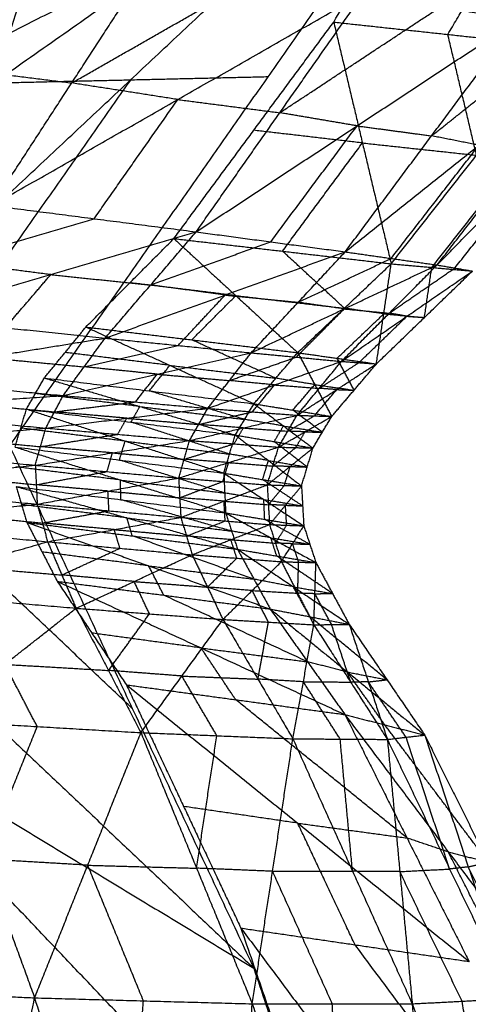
# Model space of a CAD drawing. Header units: millimetres. Extents: x -106 to 110, y -96 to 120.
# Tile 723 of 1020: x 106.776 to 107.503, y -0.781 to 0.817. Entities that reach past the tile are written whole.
import ezdxf

# ---------------------------------------------------------------- set-up
doc = ezdxf.new("R2010")
doc.units = ezdxf.units.MM
doc.header["$MEASUREMENT"] = 0
doc.layers.add('Default', color=7, linetype='Continuous', true_color=0x000000)

msp = doc.modelspace()

# ---------------------------------------------------------------- linework, layer by layer
at = {"layer": 'Default'}
for points in [[(106.7326, 0.7139, 11.9338), (106.9098, 1.2594, 11.4559), (107.087, 1.8049, 10.978)], [(107.2849, 0.8132, 12.0702), (107.5206, 1.2096, 11.8016), (107.7562, 1.6059, 11.533)], [(105.8698, 0.1086, 12.1525), (106.7326, 0.7139, 11.9338), (107.5954, 1.3193, 11.7151)], [(106.3145, 0.1188, 12.4182), (106.955, 0.719, 12.0666), (107.5954, 1.3193, 11.7151)], [(106.7614, 0.129, 12.6869), (107.1784, 0.7242, 12.201), (107.5954, 1.3193, 11.7151)], [(107.4701, 0.7932, 12.2155), (107.5879, 0.9914, 12.0812), (107.7057, 1.1896, 11.9469)], [(106.3166, 0.5675, 13.7347), (106.6529, 0.7404, 13.6453), (106.9892, 0.9133, 13.556)], [(106.7307, 0.5156, 13.65), (106.8599, 0.7144, 13.603), (106.9892, 0.9133, 13.556)], [(106.8599, 0.7144, 13.603), (107.0106, 0.8004, 13.536), (107.1612, 0.8864, 13.469)], [(106.7307, 0.5156, 13.65), (107.032, 0.6875, 13.5161), (107.3332, 0.8595, 13.3821)], [(107.0618, 0.4728, 13.5178), (107.1975, 0.6661, 13.45), (107.3332, 0.8595, 13.3821)], [(107.3332, 0.8595, 13.3821), (107.4585, 0.8381, 13.2793), (107.5838, 0.8167, 13.1765)], [(107.1975, 0.6661, 13.45), (107.328, 0.7521, 13.3646), (107.4585, 0.8381, 13.2793)], [(107.0618, 0.4728, 13.5178), (107.3228, 0.6448, 13.3472), (107.5838, 0.8167, 13.1765)], [(107.3036, 0.4404, 13.3532), (107.4437, 0.6286, 13.2648), (107.5838, 0.8167, 13.1765)], [(107.0256, 0.4619, 12.3748), (107.1552, 0.6376, 12.2225), (107.2849, 0.8132, 12.0702)], [(107.2849, 0.8132, 12.0702), (107.3315, 0.6171, 12.3596), (107.3782, 0.421, 12.6489)], [(107.2849, 0.8132, 12.0702), (107.4701, 0.7932, 12.2155), (107.6553, 0.7732, 12.3609)], [(107.4437, 0.6286, 13.2648), (107.5522, 0.7151, 13.1658), (107.6608, 0.8016, 13.0668)], [(107.3036, 0.4404, 13.3532), (107.5206, 0.6134, 13.1551), (107.7377, 0.7865, 12.9571)], [(107.4527, 0.4191, 13.1714), (107.5952, 0.6028, 13.0642), (107.7377, 0.7865, 12.9571)], [(107.5167, 0.5971, 12.5049), (107.4934, 0.6952, 12.3602), (107.4701, 0.7932, 12.2155)], [(107.3782, 0.421, 12.6489), (107.5167, 0.5971, 12.5049), (107.6553, 0.7732, 12.3609)], [(107.4527, 0.4191, 13.1714), (107.6243, 0.5943, 12.9558), (107.7959, 0.7694, 12.7403)], [(106.6529, 0.7404, 13.6453), (106.7564, 0.7274, 13.6242), (106.8599, 0.7144, 13.603)], [(106.955, 0.719, 12.0666), (106.7465, 0.4215, 12.3096), (106.538, 0.1239, 12.5525)], [(106.955, 0.719, 12.0666), (106.8438, 0.7165, 12.0002), (106.7326, 0.7139, 11.9338)], [(107.1784, 0.7242, 12.201), (107.0667, 0.7216, 12.1338), (106.955, 0.719, 12.0666)], [(107.032, 0.6875, 13.5161), (106.946, 0.701, 13.5595), (106.8599, 0.7144, 13.603)], [(106.8963, 0.4942, 13.5839), (106.9641, 0.5908, 13.55), (107.032, 0.6875, 13.5161)], [(107.032, 0.6875, 13.5161), (107.1148, 0.6768, 13.483), (107.1975, 0.6661, 13.45)], [(107.3228, 0.6448, 13.3472), (107.2602, 0.6555, 13.3986), (107.1975, 0.6661, 13.45)], [(107.1827, 0.4566, 13.4355), (107.2528, 0.5507, 13.3913), (107.3228, 0.6448, 13.3472)], [(107.3228, 0.6448, 13.3472), (107.3833, 0.6367, 13.306), (107.4437, 0.6286, 13.2648)], [(107.3315, 0.6171, 12.3596), (107.2434, 0.6273, 12.291), (107.1552, 0.6376, 12.2225)], [(107.5206, 0.6134, 13.1551), (107.4822, 0.621, 13.21), (107.4437, 0.6286, 13.2648)], [(107.2019, 0.4415, 12.5119), (107.2667, 0.5293, 12.4357), (107.3315, 0.6171, 12.3596)], [(107.3315, 0.6171, 12.3596), (107.4241, 0.6071, 12.4322), (107.5167, 0.5971, 12.5049)], [(107.3781, 0.4297, 13.2623), (107.4494, 0.5216, 13.2087), (107.5206, 0.6134, 13.1551)], [(107.4441, 0.4151, 12.8177), (107.5134, 0.5031, 12.7457), (107.5827, 0.5912, 12.6737)], [(107.4814, 0.4141, 13.0789), (107.5528, 0.5042, 13.0174), (107.6243, 0.5943, 12.9558)], [(106.7307, 0.5156, 13.65), (106.8963, 0.4942, 13.5839), (107.0618, 0.4728, 13.5178)], [(106.6603, 0.4248, 13.6766), (106.7783, 0.4595, 13.6303), (106.8963, 0.4942, 13.5839)], [(106.59, 0.3341, 13.7032), (106.8259, 0.4034, 13.6105), (107.0618, 0.4728, 13.5178)], [(106.9141, 0.3004, 13.5944), (106.9879, 0.3866, 13.5561), (107.0618, 0.4728, 13.5178)], [(107.0618, 0.4728, 13.5178), (107.1827, 0.4566, 13.4355), (107.3036, 0.4404, 13.3532)], [(106.8829, 0.3184, 12.549), (106.9542, 0.3902, 12.4619), (107.0256, 0.4619, 12.3748)], [(106.9879, 0.3866, 13.5561), (107.0853, 0.4216, 13.4958), (107.1827, 0.4566, 13.4355)], [(107.0256, 0.4619, 12.3748), (107.1261, 0.3694, 12.5937), (107.2265, 0.2768, 12.8126)], [(107.0256, 0.4619, 12.3748), (107.2019, 0.4415, 12.5119), (107.3782, 0.421, 12.6489)], [(106.9141, 0.3004, 13.5944), (107.1088, 0.3704, 13.4738), (107.3036, 0.4404, 13.3532)], [(107.1509, 0.2765, 13.4529), (107.2272, 0.3585, 13.403), (107.3036, 0.4404, 13.3532)], [(107.3023, 0.3489, 12.7308), (107.2521, 0.3952, 12.6213), (107.2019, 0.4415, 12.5119)], [(107.3036, 0.4404, 13.3532), (107.3781, 0.4297, 13.2623), (107.4527, 0.4191, 13.1714)], [(106.8259, 0.4034, 13.6105), (106.7431, 0.4141, 13.6435), (106.6603, 0.4248, 13.6766)], [(107.1509, 0.2765, 13.4529), (107.3018, 0.3478, 13.3121), (107.4527, 0.4191, 13.1714)], [(107.2265, 0.2768, 12.8126), (107.3023, 0.3489, 12.7308), (107.3782, 0.421, 12.6489)], [(107.2272, 0.3585, 13.403), (107.3027, 0.3941, 13.3327), (107.3781, 0.4297, 13.2623)], [(107.2974, 0.2626, 13.2924), (107.375, 0.3409, 13.2319), (107.4527, 0.4191, 13.1714)], [(107.3542, 0.2586, 13.1257), (107.3662, 0.3398, 12.8873), (107.3782, 0.421, 12.6489)], [(107.3782, 0.421, 12.6489), (107.4441, 0.4151, 12.8177), (107.5101, 0.4092, 12.9865)], [(107.4527, 0.4191, 13.1714), (107.4814, 0.4141, 13.0789), (107.5101, 0.4092, 12.9865)], [(106.752, 0.3173, 13.6488), (106.789, 0.3603, 13.6296), (106.8259, 0.4034, 13.6105)], [(106.8259, 0.4034, 13.6105), (106.9069, 0.395, 13.5833), (106.9879, 0.3866, 13.5561)], [(107.2974, 0.2626, 13.2924), (107.4037, 0.3359, 13.1394), (107.5101, 0.4092, 12.9865)], [(107.3542, 0.2586, 13.1257), (107.4321, 0.3339, 13.0561), (107.5101, 0.4092, 12.9865)], [(107.375, 0.3409, 13.2319), (107.4282, 0.3775, 13.1554), (107.4814, 0.4141, 13.0789)], [(107.4321, 0.3339, 13.0561), (107.4381, 0.3745, 12.9369), (107.4441, 0.4151, 12.8177)], [(107.1261, 0.3694, 12.5937), (107.0401, 0.3798, 12.5278), (106.9542, 0.3902, 12.4619)], [(107.1088, 0.3704, 13.4738), (107.0484, 0.3785, 13.515), (106.9879, 0.3866, 13.5561)], [(107.0325, 0.2885, 13.5237), (107.0707, 0.3294, 13.4987), (107.1088, 0.3704, 13.4738)], [(107.0547, 0.2976, 12.6808), (107.0904, 0.3335, 12.6373), (107.1261, 0.3694, 12.5937)], [(107.1088, 0.3704, 13.4738), (107.168, 0.3644, 13.4384), (107.2272, 0.3585, 13.403)], [(107.1261, 0.3694, 12.5937), (107.2142, 0.3591, 12.6622), (107.3023, 0.3489, 12.7308)], [(107.3018, 0.3478, 13.3121), (107.2645, 0.3531, 13.3576), (107.2272, 0.3585, 13.403)], [(107.2242, 0.2696, 13.3727), (107.263, 0.3087, 13.3424), (107.3018, 0.3478, 13.3121)], [(107.2904, 0.2677, 12.9692), (107.3283, 0.3037, 12.9282), (107.3662, 0.3398, 12.8873)], [(107.3018, 0.3478, 13.3121), (107.3384, 0.3443, 13.272), (107.375, 0.3409, 13.2319)], [(107.3662, 0.3398, 12.8873), (107.3343, 0.3443, 12.8091), (107.3023, 0.3489, 12.7308)], [(107.3258, 0.2606, 13.2091), (107.3648, 0.2983, 13.1742), (107.4037, 0.3359, 13.1394)], [(107.3662, 0.3398, 12.8873), (107.3991, 0.3368, 12.9717), (107.4321, 0.3339, 13.0561)], [(107.4037, 0.3359, 13.1394), (107.3894, 0.3384, 13.1857), (107.375, 0.3409, 13.2319)], [(107.4037, 0.3359, 13.1394), (107.4179, 0.3349, 13.0978), (107.4321, 0.3339, 13.0561)], [(106.59, 0.3341, 13.7032), (106.752, 0.3173, 13.6488), (106.9141, 0.3004, 13.5944)], [(106.8155, 0.2358, 12.629), (106.8492, 0.2771, 12.589), (106.8829, 0.3184, 12.549)], [(106.8829, 0.3184, 12.549), (107.0192, 0.2562, 12.7183), (107.1555, 0.1939, 12.8876)], [(106.8829, 0.3184, 12.549), (107.0547, 0.2976, 12.6808), (107.2265, 0.2768, 12.8126)], [(106.5255, 0.2376, 13.728), (106.7198, 0.269, 13.6612), (106.9141, 0.3004, 13.5944)], [(106.8461, 0.2072, 13.6298), (106.8801, 0.2538, 13.6121), (106.9141, 0.3004, 13.5944)], [(106.8801, 0.2538, 13.6121), (106.9563, 0.2712, 13.5679), (107.0325, 0.2885, 13.5237)], [(106.9141, 0.3004, 13.5944), (107.0325, 0.2885, 13.5237), (107.1509, 0.2765, 13.4529)], [(107.191, 0.2353, 12.8501), (107.1229, 0.2665, 12.7655), (107.0547, 0.2976, 12.6808)], [(106.8461, 0.2072, 13.6298), (106.9985, 0.2419, 13.5414), (107.1509, 0.2765, 13.4529)], [(107.0192, 0.2562, 12.7183), (106.9342, 0.2666, 12.6537), (106.8492, 0.2771, 12.589)], [(107.0805, 0.1864, 13.4988), (107.1157, 0.2315, 13.4758), (107.1509, 0.2765, 13.4529)], [(107.1509, 0.2765, 13.4529), (107.2242, 0.2696, 13.3727), (107.2974, 0.2626, 13.2924)], [(107.1555, 0.1939, 12.8876), (107.191, 0.2353, 12.8501), (107.2265, 0.2768, 12.8126)], [(107.2265, 0.2768, 12.8126), (107.2541, 0.225, 13.0011), (107.2817, 0.1733, 13.1895)], [(107.2265, 0.2768, 12.8126), (107.2904, 0.2677, 12.9692), (107.3542, 0.2586, 13.1257)], [(106.7198, 0.269, 13.6612), (106.7999, 0.2614, 13.6366), (106.8801, 0.2538, 13.6121)], [(106.9855, 0.2148, 12.7583), (107.0024, 0.2355, 12.7383), (107.0192, 0.2562, 12.7183)], [(107.0192, 0.2562, 12.7183), (107.1051, 0.2457, 12.7842), (107.191, 0.2353, 12.8501)], [(107.0805, 0.1864, 13.4988), (107.189, 0.2245, 13.3956), (107.2974, 0.2626, 13.2924)], [(107.1157, 0.2315, 13.4758), (107.1699, 0.2505, 13.4242), (107.2242, 0.2696, 13.3727)], [(107.2255, 0.1752, 13.3479), (107.2614, 0.2189, 13.3202), (107.2974, 0.2626, 13.2924)], [(107.2255, 0.1752, 13.3479), (107.2898, 0.2169, 13.2368), (107.3542, 0.2586, 13.1257)], [(107.2614, 0.2189, 13.3202), (107.2936, 0.2398, 13.2646), (107.3258, 0.2606, 13.2091)], [(107.2817, 0.1733, 13.1895), (107.318, 0.2159, 13.1576), (107.3542, 0.2586, 13.1257)], [(107.318, 0.2159, 13.1576), (107.3042, 0.2418, 13.0634), (107.2904, 0.2677, 12.9692)], [(107.2974, 0.2626, 13.2924), (107.3258, 0.2606, 13.2091), (107.3542, 0.2586, 13.1257)], [(106.9985, 0.2419, 13.5414), (106.9393, 0.2479, 13.5767), (106.8801, 0.2538, 13.6121)], [(106.9633, 0.1968, 13.5643), (106.9809, 0.2194, 13.5528), (106.9985, 0.2419, 13.5414)], [(106.9985, 0.2419, 13.5414), (107.0571, 0.2367, 13.5086), (107.1157, 0.2315, 13.4758)], [(106.5255, 0.2376, 13.728), (106.6858, 0.2224, 13.6789), (106.8461, 0.2072, 13.6298)], [(106.7865, 0.1852, 12.6611), (106.801, 0.2105, 12.6451), (106.8155, 0.2358, 12.629)], [(106.8155, 0.2358, 12.629), (106.9704, 0.1894, 12.7733), (107.1253, 0.1431, 12.9175)], [(106.8155, 0.2358, 12.629), (106.9855, 0.2148, 12.7583), (107.1555, 0.1939, 12.8876)], [(107.189, 0.2245, 13.3956), (107.1523, 0.228, 13.4357), (107.1157, 0.2315, 13.4758)], [(107.153, 0.1808, 13.4233), (107.171, 0.2027, 13.4095), (107.189, 0.2245, 13.3956)], [(107.189, 0.2245, 13.3956), (107.2252, 0.2217, 13.3579), (107.2614, 0.2189, 13.3202)], [(107.2541, 0.225, 13.0011), (107.2226, 0.2302, 12.9256), (107.191, 0.2353, 12.8501)], [(107.2186, 0.1836, 13.0385), (107.2364, 0.2043, 13.0198), (107.2541, 0.225, 13.0011)], [(107.2541, 0.225, 13.0011), (107.2861, 0.2205, 13.0793), (107.318, 0.2159, 13.1576)], [(106.9704, 0.1894, 12.7733), (106.8857, 0.2, 12.7092), (106.801, 0.2105, 12.6451)], [(107.1404, 0.1685, 12.9025), (107.063, 0.1917, 12.8304), (106.9855, 0.2148, 12.7583)], [(107.2536, 0.1743, 13.2687), (107.2717, 0.1956, 13.2528), (107.2898, 0.2169, 13.2368)], [(107.2898, 0.2169, 13.2368), (107.2756, 0.2179, 13.2785), (107.2614, 0.2189, 13.3202)], [(107.2898, 0.2169, 13.2368), (107.3039, 0.2164, 13.1972), (107.318, 0.2159, 13.1576)], [(106.4987, 0.1842, 13.738), (106.6724, 0.1957, 13.6839), (106.8461, 0.2072, 13.6298)], [(106.6724, 0.1957, 13.6839), (106.7522, 0.1883, 13.6604), (106.832, 0.1808, 13.6369)], [(106.8179, 0.1545, 13.644), (106.832, 0.1808, 13.6369), (106.8461, 0.2072, 13.6298)], [(106.832, 0.1808, 13.6369), (106.8977, 0.1888, 13.6006), (106.9633, 0.1968, 13.5643)], [(106.8461, 0.2072, 13.6298), (106.9633, 0.1968, 13.5643), (107.0805, 0.1864, 13.4988)], [(107.1253, 0.1431, 12.9175), (107.1404, 0.1685, 12.9025), (107.1555, 0.1939, 12.8876)], [(107.1555, 0.1939, 12.8876), (107.2034, 0.1579, 13.0513), (107.2512, 0.122, 13.2149)], [(107.1555, 0.1939, 12.8876), (107.2186, 0.1836, 13.0385), (107.2817, 0.1733, 13.1895)], [(106.4987, 0.1842, 13.738), (106.6583, 0.1693, 13.691), (106.8179, 0.1545, 13.644)], [(106.768, 0.1237, 12.677), (106.7772, 0.1544, 12.669), (106.7865, 0.1852, 12.6611)], [(106.7865, 0.1852, 12.6611), (106.9465, 0.1333, 12.7966), (107.1066, 0.0814, 12.932)], [(106.7865, 0.1852, 12.6611), (106.9559, 0.1641, 12.7893), (107.1253, 0.1431, 12.9175)], [(106.8179, 0.1545, 13.644), (106.9492, 0.1704, 13.5714), (107.0805, 0.1864, 13.4988)], [(106.9492, 0.1704, 13.5714), (106.8906, 0.1756, 13.6042), (106.832, 0.1808, 13.6369)], [(106.9559, 0.1641, 12.7893), (106.9632, 0.1768, 12.7813), (106.9704, 0.1894, 12.7733)], [(106.9704, 0.1894, 12.7733), (107.0554, 0.179, 12.8379), (107.1404, 0.1685, 12.9025)], [(107.0511, 0.1342, 13.5171), (107.0658, 0.1603, 13.5079), (107.0805, 0.1864, 13.4988)], [(107.0658, 0.1603, 13.5079), (107.1094, 0.1706, 13.4656), (107.153, 0.1808, 13.4233)], [(107.0805, 0.1864, 13.4988), (107.153, 0.1808, 13.4233), (107.2255, 0.1752, 13.3479)], [(107.2665, 0.1477, 13.2022), (107.2426, 0.1656, 13.1204), (107.2186, 0.1836, 13.0385)], [(106.9345, 0.1443, 13.5806), (106.9419, 0.1574, 13.576), (106.9492, 0.1704, 13.5714)], [(106.9492, 0.1704, 13.5714), (107.0075, 0.1654, 13.5397), (107.0658, 0.1603, 13.5079)], [(107.1159, 0.1122, 12.9248), (107.0359, 0.1382, 12.857), (106.9559, 0.1641, 12.7893)], [(107.0511, 0.1342, 13.5171), (107.1383, 0.1547, 13.4325), (107.2255, 0.1752, 13.3479)], [(107.1383, 0.1547, 13.4325), (107.1021, 0.1575, 13.4702), (107.0658, 0.1603, 13.5079)], [(107.2034, 0.1579, 13.0513), (107.1719, 0.1632, 12.9769), (107.1404, 0.1685, 12.9025)], [(107.1953, 0.1235, 13.3701), (107.2104, 0.1494, 13.359), (107.2255, 0.1752, 13.3479)], [(107.1953, 0.1235, 13.3701), (107.2385, 0.1484, 13.2798), (107.2817, 0.1733, 13.1895)], [(107.2104, 0.1494, 13.359), (107.232, 0.1618, 13.3138), (107.2536, 0.1743, 13.2687)], [(107.2255, 0.1752, 13.3479), (107.2536, 0.1743, 13.2687), (107.2817, 0.1733, 13.1895)], [(107.2512, 0.122, 13.2149), (107.2665, 0.1477, 13.2022), (107.2817, 0.1733, 13.1895)], [(106.4825, 0.1245, 13.7429), (106.6502, 0.1395, 13.6934), (106.8179, 0.1545, 13.644)], [(106.9465, 0.1333, 12.7966), (106.8619, 0.1439, 12.7328), (106.7772, 0.1544, 12.669)], [(106.8008, 0.0942, 13.6509), (106.8094, 0.1243, 13.6474), (106.8179, 0.1545, 13.644)], [(106.8094, 0.1243, 13.6474), (106.8719, 0.1343, 13.614), (106.9345, 0.1443, 13.5806)], [(106.8179, 0.1545, 13.644), (106.9345, 0.1443, 13.5806), (107.0511, 0.1342, 13.5171)], [(107.1232, 0.1289, 13.4436), (107.1308, 0.1418, 13.4381), (107.1383, 0.1547, 13.4325)], [(107.1383, 0.1547, 13.4325), (107.1744, 0.152, 13.3958), (107.2104, 0.1494, 13.359)], [(107.1883, 0.1325, 13.0662), (107.1958, 0.1452, 13.0587), (107.2034, 0.1579, 13.0513)], [(107.2034, 0.1579, 13.0513), (107.2349, 0.1528, 13.1267), (107.2665, 0.1477, 13.2022)], [(107.2385, 0.1484, 13.2798), (107.2245, 0.1489, 13.3194), (107.2104, 0.1494, 13.359)], [(107.2233, 0.1228, 13.2925), (107.2309, 0.1356, 13.2861), (107.2385, 0.1484, 13.2798)], [(107.2385, 0.1484, 13.2798), (107.2525, 0.148, 13.241), (107.2665, 0.1477, 13.2022)], [(106.6502, 0.1395, 13.6934), (106.7298, 0.1319, 13.6704), (106.8094, 0.1243, 13.6474)], [(106.8008, 0.0942, 13.6509), (106.926, 0.1142, 13.584), (107.0511, 0.1342, 13.5171)], [(106.9373, 0.1026, 12.8045), (106.9419, 0.1179, 12.8005), (106.9465, 0.1333, 12.7966)], [(106.9465, 0.1333, 12.7966), (107.0312, 0.1228, 12.8607), (107.1159, 0.1122, 12.9248)], [(107.0334, 0.0734, 13.5259), (107.0423, 0.1038, 13.5215), (107.0511, 0.1342, 13.5171)], [(107.0423, 0.1038, 13.5215), (107.0828, 0.1163, 13.4825), (107.1232, 0.1289, 13.4436)], [(107.0511, 0.1342, 13.5171), (107.1232, 0.1289, 13.4436), (107.1953, 0.1235, 13.3701)], [(107.1066, 0.0814, 12.932), (107.1159, 0.1122, 12.9248), (107.1253, 0.1431, 12.9175)], [(107.1253, 0.1431, 12.9175), (107.179, 0.1018, 13.0723), (107.2327, 0.0605, 13.2271)], [(107.1253, 0.1431, 12.9175), (107.1883, 0.1325, 13.0662), (107.2512, 0.122, 13.2149)], [(107.242, 0.0912, 13.221), (107.2151, 0.1119, 13.1436), (107.1883, 0.1325, 13.0662)], [(106.2745, 0.1121, 12.3933), (106.7149, -0.305, 12.202), (107.1553, -0.722, 12.0106)], [(106.4825, 0.1245, 13.7429), (106.6417, 0.1093, 13.6969), (106.8008, 0.0942, 13.6509)], [(106.9582, -0.3006, 12.3483), (106.7381, -0.0921, 12.4439), (106.5179, 0.1165, 12.5396)], [(106.7612, 0.1209, 12.6859), (106.9582, -0.3006, 12.3483), (107.1553, -0.722, 12.0106)], [(106.768, 0.1237, 12.677), (106.9373, 0.1026, 12.8045), (107.1066, 0.0814, 12.932)], [(106.768, 0.1237, 12.677), (106.9388, 0.0702, 12.7981), (107.1097, 0.0168, 12.9192)], [(106.926, 0.1142, 13.584), (106.8677, 0.1193, 13.6157), (106.8094, 0.1243, 13.6474)], [(106.9171, 0.0838, 13.5884), (106.9216, 0.099, 13.5862), (106.926, 0.1142, 13.584)], [(106.926, 0.1142, 13.584), (106.9841, 0.109, 13.5527), (107.0423, 0.1038, 13.5215)], [(107.0334, 0.0734, 13.5259), (107.1144, 0.0985, 13.448), (107.1953, 0.1235, 13.3701)], [(107.179, 0.1018, 13.0723), (107.1475, 0.107, 12.9985), (107.1159, 0.1122, 12.9248)], [(107.1771, 0.0623, 13.3807), (107.1862, 0.0929, 13.3754), (107.1953, 0.1235, 13.3701)], [(107.1771, 0.0623, 13.3807), (107.2142, 0.0921, 13.2978), (107.2512, 0.122, 13.2149)], [(107.1862, 0.0929, 13.3754), (107.2048, 0.1078, 13.3339), (107.2233, 0.1228, 13.2925)], [(107.1953, 0.1235, 13.3701), (107.2233, 0.1228, 13.2925), (107.2512, 0.122, 13.2149)], [(107.2327, 0.0605, 13.2271), (107.242, 0.0912, 13.221), (107.2512, 0.122, 13.2149)], [(105.7906, 0.1029, 12.1045), (106.4729, -0.3096, 12.0576), (107.1553, -0.722, 12.0106)], [(105.7906, 0.1029, 12.1045), (106.6307, -0.7813, 11.7607), (107.4707, -1.6655, 11.4168)], [(107.1081, 0.0491, 12.9256), (107.0227, 0.0758, 12.8651), (106.9373, 0.1026, 12.8045)], [(107.1144, 0.0985, 13.448), (107.0783, 0.1011, 13.4847), (107.0423, 0.1038, 13.5215)], [(107.1052, 0.0678, 13.4533), (107.1098, 0.0831, 13.4506), (107.1144, 0.0985, 13.448)], [(107.1144, 0.0985, 13.448), (107.1503, 0.0957, 13.4117), (107.1862, 0.0929, 13.3754)], [(107.1696, 0.0709, 13.0796), (107.1743, 0.0864, 13.0759), (107.179, 0.1018, 13.0723)], [(107.179, 0.1018, 13.0723), (107.2105, 0.0965, 13.1467), (107.242, 0.0912, 13.221)], [(106.485, 0.0621, 13.7377), (106.6429, 0.0781, 13.6943), (106.8008, 0.0942, 13.6509)], [(106.9388, 0.0702, 12.7981), (106.8539, 0.0809, 12.7344), (106.769, 0.0916, 12.6707)], [(106.8008, 0.0942, 13.6509), (106.8024, 0.0625, 13.6474), (106.8039, 0.0309, 13.6438)], [(106.8008, 0.0942, 13.6509), (106.9171, 0.0838, 13.5884), (107.0334, 0.0734, 13.5259)], [(106.8024, 0.0625, 13.6474), (106.8597, 0.0732, 13.6179), (106.9171, 0.0838, 13.5884)], [(107.1066, 0.0814, 12.932), (107.1081, 0.0491, 12.9256), (107.1097, 0.0168, 12.9192)], [(107.1066, 0.0814, 12.932), (107.1696, 0.0709, 13.0796), (107.2327, 0.0605, 13.2271)], [(107.1066, 0.0814, 12.932), (107.1715, 0.0386, 13.0738), (107.2364, -0.0042, 13.2155)], [(107.2142, 0.0921, 13.2978), (107.2002, 0.0925, 13.3366), (107.1862, 0.0929, 13.3754)], [(107.2049, 0.0614, 13.3039), (107.2095, 0.0768, 13.3008), (107.2142, 0.0921, 13.2978)], [(107.2142, 0.0921, 13.2978), (107.2281, 0.0917, 13.2594), (107.242, 0.0912, 13.221)], [(106.6429, 0.0781, 13.6943), (106.7226, 0.0703, 13.6708), (106.8024, 0.0625, 13.6474)], [(106.8039, 0.0309, 13.6438), (106.9186, 0.0522, 13.5849), (107.0334, 0.0734, 13.5259)], [(106.9398, 0.0382, 12.7918), (106.9393, 0.0542, 12.795), (106.9388, 0.0702, 12.7981)], [(106.9388, 0.0702, 12.7981), (107.0235, 0.0597, 12.8619), (107.1081, 0.0491, 12.9256)], [(107.0334, 0.0734, 13.5259), (107.0351, 0.0414, 13.5215), (107.0369, 0.0095, 13.5171)], [(107.0334, 0.0734, 13.5259), (107.1052, 0.0678, 13.4533), (107.1771, 0.0623, 13.3807)], [(107.0351, 0.0414, 13.5215), (107.0702, 0.0546, 13.4874), (107.1052, 0.0678, 13.4533)], [(107.2345, 0.0281, 13.2213), (107.2021, 0.0495, 13.1504), (107.1696, 0.0709, 13.0796)], [(106.485, 0.0621, 13.7377), (106.6444, 0.0465, 13.6908), (106.8039, 0.0309, 13.6438)], [(106.77, 0.0596, 12.6644), (106.7786, 0.0304, 12.648), (106.7873, 0.0012, 12.6316)], [(106.77, 0.0596, 12.6644), (106.9398, 0.0382, 12.7918), (107.1097, 0.0168, 12.9192)], [(106.77, 0.0596, 12.6644), (106.9494, 0.0087, 12.7758), (107.1289, -0.0422, 12.8873)], [(106.9186, 0.0522, 13.5849), (106.8605, 0.0573, 13.6161), (106.8024, 0.0625, 13.6474)], [(106.9186, 0.0522, 13.5849), (106.9769, 0.0468, 13.5532), (107.0351, 0.0414, 13.5215)], [(106.9204, 0.0202, 13.5805), (106.9195, 0.0362, 13.5827), (106.9186, 0.0522, 13.5849)], [(107.0369, 0.0095, 13.5171), (107.107, 0.0359, 13.4489), (107.1771, 0.0623, 13.3807)], [(107.1715, 0.0386, 13.0738), (107.1398, 0.0438, 12.9997), (107.1081, 0.0491, 12.9256)], [(107.1771, 0.0623, 13.3807), (107.1789, 0.0301, 13.3755), (107.1808, -0.0021, 13.3703)], [(107.1771, 0.0623, 13.3807), (107.2049, 0.0614, 13.3039), (107.2327, 0.0605, 13.2271)], [(107.1789, 0.0301, 13.3755), (107.1919, 0.0457, 13.3397), (107.2049, 0.0614, 13.3039)], [(107.1808, -0.0021, 13.3703), (107.2067, 0.0292, 13.2987), (107.2327, 0.0605, 13.2271)], [(107.2327, 0.0605, 13.2271), (107.2345, 0.0281, 13.2213), (107.2364, -0.0042, 13.2155)], [(107.1193, -0.0127, 12.9033), (107.0296, 0.0127, 12.8475), (106.9398, 0.0382, 12.7918)], [(107.107, 0.0359, 13.4489), (107.0711, 0.0387, 13.4852), (107.0351, 0.0414, 13.5215)], [(107.107, 0.0359, 13.4489), (107.143, 0.033, 13.4122), (107.1789, 0.0301, 13.3755)], [(107.1088, 0.0037, 13.4437), (107.1079, 0.0198, 13.4463), (107.107, 0.0359, 13.4489)], [(107.173, 0.0063, 13.0674), (107.1723, 0.0224, 13.0706), (107.1715, 0.0386, 13.0738)], [(107.1715, 0.0386, 13.0738), (107.203, 0.0334, 13.1476), (107.2345, 0.0281, 13.2213)], [(106.5001, 0.0008, 13.7255), (106.652, 0.0159, 13.6847), (106.8039, 0.0309, 13.6438)], [(106.9494, 0.0087, 12.7758), (106.864, 0.0195, 12.7119), (106.7786, 0.0304, 12.648)], [(106.8039, 0.0309, 13.6438), (106.8124, 0.0004, 13.6355), (106.8208, -0.03, 13.6271)], [(106.8039, 0.0309, 13.6438), (106.9204, 0.0202, 13.5805), (107.0369, 0.0095, 13.5171)], [(106.8124, 0.0004, 13.6355), (106.8664, 0.0103, 13.608), (106.9204, 0.0202, 13.5805)], [(107.1097, 0.0168, 12.9192), (107.1193, -0.0127, 12.9033), (107.1289, -0.0422, 12.8873)], [(107.1097, 0.0168, 12.9192), (107.173, 0.0063, 13.0674), (107.2364, -0.0042, 13.2155)], [(107.1097, 0.0168, 12.9192), (107.1829, -0.0236, 13.0533), (107.2561, -0.0639, 13.1873)], [(107.2067, 0.0292, 13.2987), (107.1928, 0.0296, 13.3371), (107.1789, 0.0301, 13.3755)], [(107.2067, 0.0292, 13.2987), (107.2206, 0.0287, 13.26), (107.2345, 0.0281, 13.2213)], [(107.2086, -0.0032, 13.2929), (107.2076, 0.013, 13.2958), (107.2067, 0.0292, 13.2987)], [(106.5001, 0.0008, 13.7255), (106.6605, -0.0146, 13.6763), (106.8208, -0.03, 13.6271)], [(106.652, 0.0159, 13.6847), (106.7322, 0.0082, 13.6601), (106.8124, 0.0004, 13.6355)], [(106.7873, 0.0012, 12.6316), (106.8118, -0.0465, 12.5904), (106.8364, -0.0942, 12.5492)], [(106.7873, 0.0012, 12.6316), (106.9581, -0.0205, 12.7594), (107.1289, -0.0422, 12.8873)], [(106.7873, 0.0012, 12.6316), (106.9847, -0.069, 12.7197), (107.1821, -0.1392, 12.8078)], [(106.9289, -0.0103, 13.5721), (106.8706, -0.0049, 13.6038), (106.8124, 0.0004, 13.6355)], [(106.8208, -0.03, 13.6271), (106.9289, -0.0103, 13.5721), (107.0369, 0.0095, 13.5171)], [(106.9581, -0.0205, 12.7594), (106.9537, -0.0059, 12.7676), (106.9494, 0.0087, 12.7758)], [(106.9494, 0.0087, 12.7758), (107.0344, -0.002, 12.8396), (107.1193, -0.0127, 12.9033)], [(107.0369, 0.0095, 13.5171), (107.0461, -0.0208, 13.5065), (107.0553, -0.0511, 13.496)], [(107.0369, 0.0095, 13.5171), (107.1088, 0.0037, 13.4437), (107.1808, -0.0021, 13.3703)], [(107.0461, -0.0208, 13.5065), (107.0775, -0.0086, 13.4751), (107.1088, 0.0037, 13.4437)], [(107.2462, -0.0341, 13.2014), (107.2096, -0.0139, 13.1344), (107.173, 0.0063, 13.0674)], [(106.9289, -0.0103, 13.5721), (106.9875, -0.0155, 13.5393), (107.0461, -0.0208, 13.5065)], [(106.9381, -0.0406, 13.5615), (106.9335, -0.0254, 13.5668), (106.9289, -0.0103, 13.5721)], [(107.0553, -0.0511, 13.496), (107.118, -0.0266, 13.4331), (107.1808, -0.0021, 13.3703)], [(107.1829, -0.0236, 13.0533), (107.1511, -0.0182, 12.9783), (107.1193, -0.0127, 12.9033)], [(107.1808, -0.0021, 13.3703), (107.1904, -0.0322, 13.3578), (107.2001, -0.0623, 13.3453)], [(107.1808, -0.0021, 13.3703), (107.2086, -0.0032, 13.2929), (107.2364, -0.0042, 13.2155)], [(107.1904, -0.0322, 13.3578), (107.1995, -0.0177, 13.3254), (107.2086, -0.0032, 13.2929)], [(107.2001, -0.0623, 13.3453), (107.2182, -0.0332, 13.2804), (107.2364, -0.0042, 13.2155)], [(107.2364, -0.0042, 13.2155), (107.2462, -0.0341, 13.2014), (107.2561, -0.0639, 13.1873)], [(106.5414, -0.1098, 13.6955), (106.6811, -0.0699, 13.6613), (106.8208, -0.03, 13.6271)], [(106.8208, -0.03, 13.6271), (106.8439, -0.0839, 13.6065), (106.867, -0.1378, 13.586)], [(106.8208, -0.03, 13.6271), (106.9381, -0.0406, 13.5615), (107.0553, -0.0511, 13.496)], [(107.1555, -0.0907, 12.8475), (107.0568, -0.0556, 12.8035), (106.9581, -0.0205, 12.7594)], [(107.118, -0.0266, 13.4331), (107.082, -0.0237, 13.4698), (107.0461, -0.0208, 13.5065)], [(107.118, -0.0266, 13.4331), (107.1542, -0.0294, 13.3955), (107.1904, -0.0322, 13.3578)], [(107.1277, -0.0567, 13.4206), (107.1229, -0.0417, 13.4269), (107.118, -0.0266, 13.4331)], [(107.1925, -0.0531, 13.0373), (107.1877, -0.0383, 13.0453), (107.1829, -0.0236, 13.0533)], [(107.1829, -0.0236, 13.0533), (107.2146, -0.0288, 13.1274), (107.2462, -0.0341, 13.2014)], [(106.9847, -0.069, 12.7197), (106.8983, -0.0577, 12.655), (106.8118, -0.0465, 12.5904)], [(106.8439, -0.0839, 13.6065), (106.891, -0.0622, 13.584), (106.9381, -0.0406, 13.5615)], [(107.1289, -0.0422, 12.8873), (107.1555, -0.0907, 12.8475), (107.1821, -0.1392, 12.8078)], [(107.1289, -0.0422, 12.8873), (107.1925, -0.0531, 13.0373), (107.2561, -0.0639, 13.1873)], [(107.1289, -0.0422, 12.8873), (107.2195, -0.1031, 13.0025), (107.3101, -0.164, 13.1177)], [(107.2182, -0.0332, 13.2804), (107.2043, -0.0327, 13.3191), (107.1904, -0.0322, 13.3578)], [(107.2182, -0.0332, 13.2804), (107.2322, -0.0337, 13.2409), (107.2462, -0.0341, 13.2014)], [(107.2281, -0.0631, 13.2663), (107.2232, -0.0482, 13.2734), (107.2182, -0.0332, 13.2804)], [(106.867, -0.1378, 13.586), (106.9611, -0.0945, 13.541), (107.0553, -0.0511, 13.496)], [(107.0553, -0.0511, 13.496), (107.0802, -0.1036, 13.47), (107.1052, -0.1561, 13.4441)], [(107.0553, -0.0511, 13.496), (107.1277, -0.0567, 13.4206), (107.2001, -0.0623, 13.3453)], [(107.0802, -0.1036, 13.47), (107.104, -0.0801, 13.4453), (107.1277, -0.0567, 13.4206)], [(107.1052, -0.1561, 13.4441), (107.1527, -0.1092, 13.3947), (107.2001, -0.0623, 13.3453)], [(107.2831, -0.114, 13.1525), (107.2378, -0.0835, 13.0949), (107.1925, -0.0531, 13.0373)], [(107.2001, -0.0623, 13.3453), (107.2264, -0.1135, 13.3145), (107.2527, -0.1647, 13.2837)], [(107.2001, -0.0623, 13.3453), (107.2281, -0.0631, 13.2663), (107.2561, -0.0639, 13.1873)], [(107.2264, -0.1135, 13.3145), (107.2273, -0.0883, 13.2904), (107.2281, -0.0631, 13.2663)], [(106.6811, -0.0699, 13.6613), (106.7625, -0.0769, 13.6339), (106.8439, -0.0839, 13.6065)], [(107.0092, -0.1167, 12.6785), (106.997, -0.0928, 12.6991), (106.9847, -0.069, 12.7197)], [(106.9847, -0.069, 12.7197), (107.0701, -0.0798, 12.7836), (107.1555, -0.0907, 12.8475)], [(107.2527, -0.1647, 13.2837), (107.2544, -0.1143, 13.2355), (107.2561, -0.0639, 13.1873)], [(107.2561, -0.0639, 13.1873), (107.2831, -0.114, 13.1525), (107.3101, -0.164, 13.1177)], [(106.8364, -0.0942, 12.5492), (106.8925, -0.1782, 12.4589), (106.9486, -0.2621, 12.3686)], [(106.8364, -0.0942, 12.5492), (107.0092, -0.1167, 12.6785), (107.1821, -0.1392, 12.8078)], [(106.8364, -0.0942, 12.5492), (107.0697, -0.2023, 12.5918), (107.3031, -0.3104, 12.6345)], [(106.9611, -0.0945, 13.541), (106.9025, -0.0892, 13.5737), (106.8439, -0.0839, 13.6065)], [(106.9611, -0.0945, 13.541), (107.0207, -0.099, 13.5055), (107.0802, -0.1036, 13.47)], [(106.9861, -0.147, 13.515), (106.9736, -0.1207, 13.528), (106.9611, -0.0945, 13.541)], [(107.2195, -0.1031, 13.0025), (107.1875, -0.0969, 12.925), (107.1555, -0.0907, 12.8475)], [(106.5414, -0.1098, 13.6955), (106.7042, -0.1238, 13.6407), (106.867, -0.1378, 13.586)], [(107.1527, -0.1092, 13.3947), (107.1165, -0.1064, 13.4323), (107.0802, -0.1036, 13.47)], [(107.1527, -0.1092, 13.3947), (107.1895, -0.1113, 13.3546), (107.2264, -0.1135, 13.3145)], [(107.179, -0.1604, 13.3639), (107.1658, -0.1348, 13.3793), (107.1527, -0.1092, 13.3947)], [(107.2461, -0.1516, 12.9627), (107.2328, -0.1274, 12.9826), (107.2195, -0.1031, 13.0025)], [(107.2195, -0.1031, 13.0025), (107.2513, -0.1086, 13.0775), (107.2831, -0.114, 13.1525)], [(107.2426, -0.2248, 12.7211), (107.1259, -0.1707, 12.6998), (107.0092, -0.1167, 12.6785)], [(107.2544, -0.1143, 13.2355), (107.2404, -0.1139, 13.275), (107.2264, -0.1135, 13.3145)], [(107.2544, -0.1143, 13.2355), (107.2688, -0.1142, 13.194), (107.2831, -0.114, 13.1525)], [(107.2814, -0.1644, 13.2007), (107.2679, -0.1393, 13.2181), (107.2544, -0.1143, 13.2355)], [(106.6358, -0.32, 13.632), (106.7514, -0.2289, 13.609), (106.867, -0.1378, 13.586)], [(106.867, -0.1378, 13.586), (106.9196, -0.2388, 13.542), (106.9721, -0.3397, 13.4981)], [(106.867, -0.1378, 13.586), (106.9861, -0.147, 13.515), (107.1052, -0.1561, 13.4441)], [(107.1821, -0.1392, 12.8078), (107.2426, -0.2248, 12.7211), (107.3031, -0.3104, 12.6345)], [(107.1821, -0.1392, 12.8078), (107.2461, -0.1516, 12.9627), (107.3101, -0.164, 13.1177)], [(107.1821, -0.1392, 12.8078), (107.3073, -0.2414, 12.8873), (107.4326, -0.3437, 12.9668)], [(106.9196, -0.2388, 13.542), (106.9528, -0.1929, 13.5285), (106.9861, -0.147, 13.515)], [(106.9721, -0.3397, 13.4981), (107.0387, -0.2479, 13.4711), (107.1052, -0.1561, 13.4441)], [(107.1052, -0.1561, 13.4441), (107.162, -0.2529, 13.3883), (107.2187, -0.3497, 13.3325)], [(107.1052, -0.1561, 13.4441), (107.179, -0.1604, 13.3639), (107.2527, -0.1647, 13.2837)], [(107.3714, -0.2539, 13.0422), (107.3087, -0.2027, 13.0025), (107.2461, -0.1516, 12.9627)], [(107.162, -0.2529, 13.3883), (107.1705, -0.2066, 13.3761), (107.179, -0.1604, 13.3639)], [(107.2187, -0.3497, 13.3325), (107.2357, -0.2572, 13.3081), (107.2527, -0.1647, 13.2837)], [(107.2527, -0.1647, 13.2837), (107.2814, -0.1644, 13.2007), (107.3101, -0.164, 13.1177)], [(107.2527, -0.1647, 13.2837), (107.3124, -0.2577, 13.2172), (107.372, -0.3507, 13.1507)], [(107.3124, -0.2577, 13.2172), (107.2969, -0.211, 13.2089), (107.2814, -0.1644, 13.2007)], [(107.3101, -0.164, 13.1177), (107.3411, -0.2574, 13.1342), (107.372, -0.3507, 13.1507)], [(107.3101, -0.164, 13.1177), (107.3714, -0.2539, 13.0422), (107.4326, -0.3437, 12.9668)], [(107.0697, -0.2023, 12.5918), (106.9811, -0.1903, 12.5254), (106.8925, -0.1782, 12.4589)], [(107.1259, -0.2863, 12.5015), (107.0978, -0.2443, 12.5467), (107.0697, -0.2023, 12.5918)], [(107.0697, -0.2023, 12.5918), (107.1562, -0.2136, 12.6565), (107.2426, -0.2248, 12.7211)], [(106.7514, -0.2289, 13.609), (106.8355, -0.2338, 13.5755), (106.9196, -0.2388, 13.542)], [(106.8039, -0.3298, 13.5651), (106.7777, -0.2794, 13.587), (106.7514, -0.2289, 13.609)], [(107.0387, -0.2479, 13.4711), (106.9791, -0.2433, 13.5066), (106.9196, -0.2388, 13.542)], [(107.3073, -0.2414, 12.8873), (107.275, -0.2331, 12.8042), (107.2426, -0.2248, 12.7211)], [(107.0387, -0.2479, 13.4711), (107.1003, -0.2504, 13.4297), (107.162, -0.2529, 13.3883)], [(107.0954, -0.3447, 13.4153), (107.067, -0.2963, 13.4432), (107.0387, -0.2479, 13.4711)], [(107.2357, -0.2572, 13.3081), (107.1989, -0.255, 13.3482), (107.162, -0.2529, 13.3883)], [(107.3678, -0.3271, 12.8006), (107.3376, -0.2843, 12.844), (107.3073, -0.2414, 12.8873)], [(107.3073, -0.2414, 12.8873), (107.3393, -0.2477, 12.9648), (107.3714, -0.2539, 13.0422)], [(107.3411, -0.2574, 13.1342), (107.3562, -0.2556, 13.0882), (107.3714, -0.2539, 13.0422)], [(106.9486, -0.2621, 12.3686), (107.0415, -0.4595, 12.2093), (107.1343, -0.6568, 12.05)], [(106.9486, -0.2621, 12.3686), (107.1259, -0.2863, 12.5015), (107.3031, -0.3104, 12.6345)], [(106.9486, -0.2621, 12.3686), (107.2266, -0.4866, 12.3505), (107.5046, -0.711, 12.3324)], [(107.2357, -0.2572, 13.3081), (107.2741, -0.2574, 13.2626), (107.3124, -0.2577, 13.2172)], [(107.2954, -0.3502, 13.2416), (107.2656, -0.3037, 13.2748), (107.2357, -0.2572, 13.3081)], [(107.3411, -0.2574, 13.1342), (107.3267, -0.2576, 13.1757), (107.3124, -0.2577, 13.2172)], [(107.4023, -0.3472, 13.0587), (107.3717, -0.3023, 13.0965), (107.3411, -0.2574, 13.1342)], [(107.4039, -0.5107, 12.4834), (107.2649, -0.3985, 12.4925), (107.1259, -0.2863, 12.5015)], [(107.313, -1.1938, 11.7137), (106.893, -0.7517, 11.8856), (106.4729, -0.3096, 12.0576)], [(107.3031, -0.3104, 12.6345), (107.3678, -0.3271, 12.8006), (107.4326, -0.3437, 12.9668)], [(107.3031, -0.3104, 12.6345), (107.4039, -0.5107, 12.4834), (107.5046, -0.711, 12.3324)], [(107.3031, -0.3104, 12.6345), (107.4708, -0.5332, 12.6709), (107.6385, -0.756, 12.7073)], [(106.6358, -0.32, 13.632), (106.7177, -0.545, 13.5806), (106.7997, -0.77, 13.5292)], [(106.6358, -0.32, 13.632), (106.8039, -0.3298, 13.5651), (106.9721, -0.3397, 13.4981)], [(106.7177, -0.545, 13.5806), (106.7608, -0.4374, 13.5728), (106.8039, -0.3298, 13.5651)], [(107.5355, -0.5499, 12.8371), (107.4517, -0.4385, 12.8188), (107.3678, -0.3271, 12.8006)], [(106.7997, -0.77, 13.5292), (106.8859, -0.5548, 13.5136), (106.9721, -0.3397, 13.4981)], [(106.9721, -0.3397, 13.4981), (107.0625, -0.5597, 13.4251), (107.1529, -0.7797, 13.3522)], [(106.9721, -0.3397, 13.4981), (107.0954, -0.3447, 13.4153), (107.2187, -0.3497, 13.3325)], [(107.0625, -0.5597, 13.4251), (107.0789, -0.4522, 13.4202), (107.0954, -0.3447, 13.4153)], [(107.1529, -0.7797, 13.3522), (107.1858, -0.5647, 13.3423), (107.2187, -0.3497, 13.3325)], [(107.2187, -0.3497, 13.3325), (107.2954, -0.3502, 13.2416), (107.372, -0.3507, 13.1507)], [(107.2187, -0.3497, 13.3325), (107.3155, -0.5647, 13.2384), (107.4123, -0.7797, 13.1444)], [(107.3155, -0.5647, 13.2384), (107.3054, -0.4575, 13.24), (107.2954, -0.3502, 13.2416)], [(107.372, -0.3507, 13.1507), (107.4023, -0.3472, 13.0587), (107.4326, -0.3437, 12.9668)], [(107.372, -0.3507, 13.1507), (107.3922, -0.5652, 13.1475), (107.4123, -0.7797, 13.1444)], [(107.372, -0.3507, 13.1507), (107.473, -0.561, 13.0373), (107.574, -0.7713, 12.9239)], [(107.473, -0.561, 13.0373), (107.4377, -0.4541, 13.048), (107.4023, -0.3472, 13.0587)], [(107.4326, -0.3437, 12.9668), (107.5033, -0.5575, 12.9454), (107.574, -0.7713, 12.9239)], [(107.4326, -0.3437, 12.9668), (107.5355, -0.5499, 12.8371), (107.6385, -0.756, 12.7073)], [(107.2266, -0.4866, 12.3505), (107.1341, -0.473, 12.2799), (107.0415, -0.4595, 12.2093)], [(107.3195, -0.6839, 12.1912), (107.273, -0.5853, 12.2708), (107.2266, -0.4866, 12.3505)], [(107.2266, -0.4866, 12.3505), (107.3152, -0.4987, 12.4169), (107.4039, -0.5107, 12.4834)], [(107.4708, -0.5332, 12.6709), (107.4373, -0.522, 12.5772), (107.4039, -0.5107, 12.4834)], [(107.5716, -0.7335, 12.5199), (107.5212, -0.6334, 12.5954), (107.4708, -0.5332, 12.6709)], [(107.4708, -0.5332, 12.6709), (107.5032, -0.5415, 12.754), (107.5355, -0.5499, 12.8371)], [(106.8859, -0.5548, 13.5136), (106.8018, -0.5499, 13.5471), (106.7177, -0.545, 13.5806)], [(106.8859, -0.5548, 13.5136), (106.9742, -0.5573, 13.4694), (107.0625, -0.5597, 13.4251)], [(106.9763, -0.7749, 13.4407), (106.9311, -0.6649, 13.4771), (106.8859, -0.5548, 13.5136)], [(107.5033, -0.5575, 12.9454), (107.4882, -0.5593, 12.9913), (107.473, -0.561, 13.0373)], [(107.5033, -0.5575, 12.9454), (107.5194, -0.5537, 12.8912), (107.5355, -0.5499, 12.8371)], [(107.6063, -0.7637, 12.8156), (107.5548, -0.6606, 12.8805), (107.5033, -0.5575, 12.9454)], [(107.1858, -0.5647, 13.3423), (107.1241, -0.5622, 13.3837), (107.0625, -0.5597, 13.4251)], [(107.1858, -0.5647, 13.3423), (107.2506, -0.5647, 13.2904), (107.3155, -0.5647, 13.2384)], [(107.2826, -0.7797, 13.2483), (107.2342, -0.6722, 13.2953), (107.1858, -0.5647, 13.3423)], [(107.3922, -0.5652, 13.1475), (107.3538, -0.565, 13.193), (107.3155, -0.5647, 13.2384)], [(107.3922, -0.5652, 13.1475), (107.4326, -0.5631, 13.0924), (107.473, -0.561, 13.0373)], [(107.4931, -0.7755, 13.0341), (107.4427, -0.6704, 13.0908), (107.3922, -0.5652, 13.1475)], [(107.1343, -0.6568, 12.05), (107.2849, -1.0949, 11.7693), (107.4354, -1.533, 11.4885)], [(107.1343, -0.6568, 12.05), (107.3195, -0.6839, 12.1912), (107.5046, -0.711, 12.3324)], [(107.1343, -0.6568, 12.05), (107.4857, -1.1276, 11.9268), (107.837, -1.5983, 11.8036)], [(107.6708, -1.1547, 12.068), (107.4951, -0.9193, 12.1296), (107.3195, -0.6839, 12.1912)], [(107.1553, -0.722, 12.0106), (107.313, -1.1938, 11.7137), (107.4707, -1.6655, 11.4168)], [(106.3601, -0.7495, 13.657), (106.5799, -0.7598, 13.5931), (106.7997, -0.77, 13.5292)], [(106.6125, -1.7023, 13.5625), (106.7061, -1.2362, 13.5458), (106.7997, -0.77, 13.5292)], [(106.7997, -0.77, 13.5292), (106.9426, -1.2425, 13.4456), (107.0856, -1.7149, 13.3621)], [(106.7997, -0.77, 13.5292), (106.9763, -0.7749, 13.4407), (107.1529, -0.7797, 13.3522)], [(106.9426, -1.2425, 13.4456), (106.9595, -1.0087, 13.4431), (106.9763, -0.7749, 13.4407)], [(107.0856, -1.7149, 13.3621), (107.1192, -1.2473, 13.3571), (107.1529, -0.7797, 13.3522)], [(107.1529, -0.7797, 13.3522), (107.2826, -0.7797, 13.2483), (107.4123, -0.7797, 13.1444)], [(107.1529, -0.7797, 13.3522), (107.3091, -1.2473, 13.2301), (107.4653, -1.7149, 13.1081)], [(107.3091, -1.2473, 13.2301), (107.2958, -1.0135, 13.2392), (107.2826, -0.7797, 13.2483)], [(107.4123, -0.7797, 13.1444), (107.4931, -0.7755, 13.0341), (107.574, -0.7713, 12.9239)], [(107.4123, -0.7797, 13.1444), (107.4388, -1.2473, 13.1262), (107.4653, -1.7149, 13.1081)], [(107.4123, -0.7797, 13.1444), (107.5779, -1.242, 12.9843), (107.7435, -1.7043, 12.8242)], [(107.5779, -1.242, 12.9843), (107.5355, -1.0088, 13.0092), (107.4931, -0.7755, 13.0341)]]:
    msp.add_open_spline(points, degree=2, dxfattribs=at)

doc.saveas('drawing.dxf')
